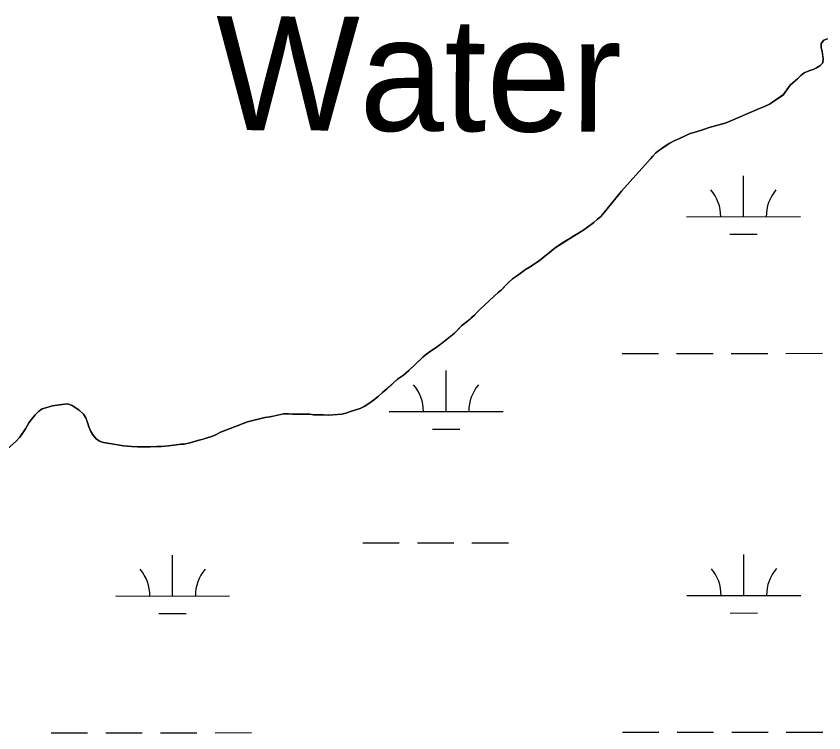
# Model space of a CAD drawing. Extents: x 3297753 to 3335611, y 652252 to 677623.
# Drawn here: x 3328434 to 3329144, y 664574 to 665203 of the extents above; entities that cross this region are included whole.
import ezdxf

# ---------------------------------------------------------------- set-up
doc = ezdxf.new("R2010")
doc.units = 0
for name, color, linetype in [('V-RIVR-IDEN', 7, 'Continuous'), ('V-SITE-VEGE', 7, 'Continuous'), ('V-TOPO-SHOR', 7, 'Continuous'), ('V-WETL-SWMP', 7, 'Continuous')]:
    doc.layers.add(name, color=color, linetype=linetype)

msp = doc.modelspace()

# ---------------------------------------------------------------- linework, layer by layer
at = {"layer": 'V-SITE-VEGE'}
for p, q in [((3329141.63, 665179.4), (3329144.04, 665182.1)), ((3329144.04, 665182.1), (3329147.19, 665183.35)), ((3329141.67, 665175.51), (3329141.63, 665179.4)), ((3329142.43, 665172.59), (3329141.67, 665175.51)), ((3329143.47, 665166.03), (3329142.43, 665172.59)), ((3329140.37, 665159.67), (3329143.02, 665162.38)), ((3329143.02, 665162.38), (3329143.47, 665166.03)), ((3329126.8, 665153.45), (3329131.65, 665155.69)), ((3329131.65, 665155.69), (3329134.56, 665156.45)), ((3329134.56, 665156.45), (3329137.71, 665157.94)), ((3329137.71, 665157.94), (3329140.37, 665159.67)), ((3329116.91, 665144.83), (3329121.01, 665148.28)), ((3329121.01, 665148.28), (3329123.91, 665151.23)), ((3329123.91, 665151.23), (3329126.8, 665153.45)), ((3329108.73, 665134.53), (3329114.5, 665142.62)), ((3329114.5, 665142.62), (3329116.91, 665144.83)), ((3329096.16, 665126.13), (3329108.73, 665134.53)), ((3329091.8, 665123.9), (3329096.16, 665126.13)), ((3329058.36, 665109.69), (3329087.44, 665122.15)), ((3329087.44, 665122.15), (3329091.8, 665123.9)), ((3329038.22, 665103.65), (3329043.31, 665105.41)), ((3329043.31, 665105.41), (3329058.36, 665109.69)), ((3329016.16, 665095.16), (3329022.69, 665098.38)), ((3329022.69, 665098.38), (3329026.57, 665100.13)), ((3329026.57, 665100.13), (3329031.91, 665101.64)), ((3329031.91, 665101.64), (3329038.22, 665103.65)), ((3329001.87, 665087.47), (3329008.65, 665091.67)), ((3329008.65, 665091.67), (3329013.25, 665094.15)), ((3329013.25, 665094.15), (3329016.16, 665095.16)), ((3328993.67, 665080.33), (3328996.56, 665083.28)), ((3328996.56, 665083.28), (3329001.87, 665087.47)), ((3328966.23, 665049.63), (3328991.75, 665077.88)), ((3328991.75, 665077.88), (3328993.67, 665080.33)), ((3328949.88, 665029.27), (3328966.23, 665049.63)), ((3328945.3, 665024.84), (3328947.71, 665027.06)), ((3328947.71, 665027.06), (3328949.88, 665029.27)), ((3328933.22, 665015.72), (3328941.92, 665022.13)), ((3328941.92, 665022.13), (3328945.3, 665024.84)), ((3328920.89, 665008.05), (3328928.63, 665012.75)), ((3328928.63, 665012.75), (3328933.22, 665015.72)), ((3328908.07, 664999.89), (3328920.89, 665008.05)), ((3328902.76, 664995.45), (3328908.07, 664999.89)), ((3328894.31, 664988.8), (3328898.9, 664992.5)), ((3328898.9, 664992.5), (3328902.76, 664995.45)), ((3328885.36, 664982.87), (3328889.47, 664985.34)), ((3328889.47, 664985.34), (3328894.31, 664988.8)), ((3328873.03, 664974.47), (3328877.14, 664977.19)), ((3328877.14, 664977.19), (3328881.98, 664980.65)), ((3328881.98, 664980.65), (3328885.36, 664982.87)), ((3328866.52, 664968.81), (3328870.37, 664972.5)), ((3328870.37, 664972.5), (3328873.03, 664974.47)), ((3328857.84, 664960.45), (3328860.73, 664962.91)), ((3328860.73, 664962.91), (3328866.52, 664968.81)), ((3328841.68, 664945.68), (3328854.46, 664957.25)), ((3328854.46, 664957.25), (3328857.84, 664960.45)), ((3328830.83, 664935.35), (3328837.1, 664940.77)), ((3328837.1, 664940.77), (3328839.51, 664943.23)), ((3328839.51, 664943.23), (3328841.68, 664945.68)), ((3328825.76, 664931.17), (3328830.83, 664935.35)), ((3328819.5, 664924.78), (3328825.76, 664931.17)), ((3328812.25, 664918.86), (3328819.5, 664924.78)), ((3328803.56, 664912.2), (3328812.25, 664918.86)), ((3328791.72, 664903.81), (3328794.13, 664905.78)), ((3328794.13, 664905.78), (3328799.45, 664909.48)), ((3328799.45, 664909.48), (3328803.56, 664912.2)), ((3328779.42, 664892.01), (3328791.72, 664903.81)), ((3328774.83, 664888.07), (3328779.42, 664892.01)), ((3328760.11, 664875.99), (3328769.52, 664884.36)), ((3328769.52, 664884.36), (3328774.83, 664888.07)), ((3328752.39, 664869.34), (3328756.25, 664872.79)), ((3328756.25, 664872.79), (3328760.11, 664875.99)), ((3328474.52, 664862.2), (3328479.62, 664862.73)), ((3328479.62, 664862.73), (3328483.78, 664861.31)), ((3328740.31, 664860.46), (3328744.42, 664863.18)), ((3328744.42, 664863.18), (3328748.53, 664866.14)), ((3328748.53, 664866.14), (3328752.39, 664869.34)), ((3328451, 664853.2), (3328454.14, 664856.15)), ((3328454.14, 664856.15), (3328457.27, 664858.37)), ((3328457.27, 664858.37), (3328466.5, 664861.14)), ((3328466.5, 664861.14), (3328474.52, 664862.2)), ((3328483.78, 664861.31), (3328489.9, 664857.24)), ((3328489.9, 664857.24), (3328493.59, 664853.62)), ((3328724.06, 664854.46), (3328728.19, 664855.96)), ((3328728.19, 664855.96), (3328733.76, 664857.72)), ((3328733.76, 664857.72), (3328736.68, 664858.72)), ((3328736.68, 664858.72), (3328740.31, 664860.46)), ((3328445.71, 664846.09), (3328447.64, 664848.78)), ((3328447.64, 664848.78), (3328451, 664853.2)), ((3328493.59, 664853.62), (3328495.56, 664850.48)), ((3328495.56, 664850.48), (3328497.06, 664846.36)), ((3328641.13, 664847.79), (3328645.75, 664849.06)), ((3328645.75, 664849.06), (3328653.03, 664850.83)), ((3328653.03, 664850.83), (3328657.41, 664851.36)), ((3328657.41, 664851.36), (3328669.31, 664853.92)), ((3328669.31, 664853.92), (3328673.69, 664853.96)), ((3328673.69, 664853.96), (3328677.34, 664853.75)), ((3328677.34, 664853.75), (3328680.99, 664853.79)), ((3328680.99, 664853.79), (3328686.1, 664853.59)), ((3328686.1, 664853.59), (3328692.43, 664853.66)), ((3328692.43, 664853.66), (3328695.6, 664853.2)), ((3328695.6, 664853.2), (3328699.25, 664852.99)), ((3328699.25, 664852.99), (3328704.36, 664853.05)), ((3328704.36, 664853.05), (3328708.5, 664852.85)), ((3328708.5, 664852.85), (3328720.42, 664853.69)), ((3328720.42, 664853.69), (3328724.06, 664854.46)), ((3328442.6, 664840.95), (3328445.71, 664846.09)), ((3328497.06, 664846.36), (3328498.32, 664842.47)), ((3328498.32, 664842.47), (3328500.06, 664838.6)), ((3328613.97, 664837.79), (3328628.52, 664843.53)), ((3328628.52, 664843.53), (3328637.73, 664847.03)), ((3328637.73, 664847.03), (3328641.13, 664847.79)), ((3328437.81, 664833.6), (3328442.6, 664840.95)), ((3328500.06, 664838.6), (3328502.04, 664835.21)), ((3328502.04, 664835.21), (3328504.75, 664832.08)), ((3328605.98, 664834.06), (3328609.86, 664835.55)), ((3328609.86, 664835.55), (3328613.97, 664837.79)), ((3328434.44, 664829.91), (3328437.81, 664833.6)), ((3328504.75, 664832.08), (3328507.69, 664829.91)), ((3328507.69, 664829.91), (3328511.11, 664828.73)), ((3328511.11, 664828.73), (3328516.48, 664827.81)), ((3328516.48, 664827.81), (3328520.13, 664827.36)), ((3328520.13, 664827.36), (3328528.67, 664825.74)), ((3328575.39, 664826.69), (3328579.03, 664827.22)), ((3328579.03, 664827.22), (3328582.19, 664827.49)), ((3328582.19, 664827.49), (3328587.05, 664828.51)), ((3328587.05, 664828.51), (3328590.21, 664829.52)), ((3328590.21, 664829.52), (3328601.37, 664832.55)), ((3328601.37, 664832.55), (3328605.98, 664834.06)), ((3328528.67, 664825.74), (3328535.73, 664825.33)), ((3328535.73, 664825.33), (3328541.09, 664824.89)), ((3328541.09, 664824.89), (3328552.04, 664825)), ((3328552.04, 664825), (3328558.12, 664825.3)), ((3328558.12, 664825.3), (3328562.01, 664825.34)), ((3328562.01, 664825.34), (3328568.34, 664825.89)), ((3328568.34, 664825.89), (3328575.39, 664826.69))]:
    msp.add_line(p, q, dxfattribs=at)
at = {"layer": 'V-TOPO-SHOR'}
for points in [[(3329147.19, 665183.35), (3329144.04, 665182.1), (3329141.63, 665179.4), (3329141.67, 665175.51), (3329142.43, 665172.59), (3329142.95, 665169.19), (3329143.47, 665166.03), (3329143.02, 665162.38), (3329140.37, 665159.67), (3329137.71, 665157.94), (3329134.56, 665156.45), (3329131.65, 665155.69), (3329126.8, 665153.45), (3329123.9, 665151.23), (3329121.01, 665148.28), (3329116.91, 665144.83), (3329114.5, 665142.62), (3329108.73, 665134.53), (3329098.82, 665127.86), (3329096.16, 665126.13), (3329091.8, 665123.9), (3329087.44, 665122.15), (3329058.36, 665109.69), (3329043.31, 665105.41), (3329038.22, 665103.65), (3329031.91, 665101.64), (3329026.57, 665100.13), (3329022.69, 665098.38), (3329016.16, 665095.16), (3329013.25, 665094.15), (3329008.65, 665091.67), (3329005.74, 665089.94), (3329001.87, 665087.47), (3328996.56, 665083.28), (3328993.67, 665080.33), (3328991.75, 665077.88), (3328966.23, 665049.63), (3328949.88, 665029.27), (3328947.71, 665027.06), (3328945.3, 665024.84), (3328941.92, 665022.13), (3328938.3, 665019.42), (3328933.22, 665015.72), (3328928.63, 665012.75), (3328925, 665010.52), (3328920.89, 665008.05), (3328917.5, 665005.82), (3328911.94, 665002.36), (3328908.07, 664999.89), (3328905.17, 664997.43), (3328902.76, 664995.45), (3328898.9, 664992.5), (3328894.31, 664988.8), (3328889.47, 664985.34), (3328885.36, 664982.87), (3328881.98, 664980.65), (3328877.14, 664977.19), (3328873.03, 664974.47), (3328870.37, 664972.5), (3328866.52, 664968.81), (3328863.87, 664966.1), (3328860.73, 664962.91), (3328857.84, 664960.45), (3328854.46, 664957.25), (3328850.12, 664953.31), (3328845.54, 664949.13), (3328841.68, 664945.68), (3328839.51, 664943.23), (3328837.1, 664940.77), (3328834.45, 664938.55), (3328830.83, 664935.35), (3328825.76, 664931.17), (3328822.15, 664927.48), (3328819.5, 664924.78), (3328816.12, 664922.06), (3328812.25, 664918.86), (3328809.12, 664916.4), (3328803.56, 664912.2), (3328799.45, 664909.48), (3328794.13, 664905.78), (3328791.72, 664903.81), (3328783.76, 664896.19), (3328779.42, 664892.01), (3328774.83, 664888.07), (3328769.52, 664884.36), (3328765.9, 664881.16), (3328763.49, 664878.95), (3328760.11, 664875.99), (3328756.25, 664872.79), (3328752.39, 664869.34), (3328748.53, 664866.14), (3328744.42, 664863.18), (3328740.31, 664860.46), (3328736.68, 664858.72), (3328733.76, 664857.72), (3328728.18, 664855.96), (3328724.06, 664854.46)], [(3328724.06, 664854.46), (3328720.42, 664853.69), (3328717.01, 664853.42), (3328713.12, 664853.13), (3328708.5, 664852.84), (3328704.36, 664853.05), (3328699.25, 664852.99), (3328695.6, 664853.2), (3328692.43, 664853.66), (3328686.1, 664853.59), (3328680.99, 664853.79), (3328677.34, 664853.75), (3328673.69, 664853.96), (3328669.31, 664853.92), (3328662.02, 664852.38), (3328657.41, 664851.36), (3328653.03, 664850.83), (3328645.75, 664849.06), (3328641.13, 664847.79), (3328637.73, 664847.03), (3328634.58, 664845.78), (3328628.52, 664843.53), (3328613.97, 664837.79), (3328609.86, 664835.55), (3328605.98, 664834.06), (3328601.37, 664832.55), (3328597.73, 664831.54), (3328594.82, 664830.78), (3328590.2, 664829.52), (3328587.05, 664828.51), (3328582.19, 664827.49), (3328579.03, 664827.22), (3328575.39, 664826.69), (3328568.34, 664825.89), (3328562.01, 664825.34), (3328558.12, 664825.3), (3328552.04, 664825), (3328546.2, 664824.94), (3328541.09, 664824.89), (3328535.73, 664825.33), (3328528.67, 664825.74), (3328523.55, 664826.66), (3328520.13, 664827.36), (3328516.48, 664827.81), (3328511.11, 664828.73), (3328507.69, 664829.91), (3328504.75, 664832.08), (3328502.04, 664835.21), (3328500.06, 664838.6), (3328498.32, 664842.47), (3328497.06, 664846.36), (3328495.56, 664850.48), (3328493.58, 664853.62), (3328489.9, 664857.24), (3328483.77, 664861.31), (3328479.62, 664862.73), (3328474.52, 664862.2), (3328466.5, 664861.14), (3328463.34, 664860.14), (3328457.27, 664858.37), (3328454.13, 664856.15), (3328451, 664853.2), (3328447.64, 664848.78), (3328445.71, 664846.09), (3328442.6, 664840.95), (3328439.72, 664836.54), (3328437.81, 664833.6), (3328434.44, 664829.91)]]:
    msp.add_lwpolyline(points, dxfattribs=at)
at = {"layer": 'V-WETL-SWMP'}
for p, q in [((3329141.63, 665179.4), (3329144.04, 665182.1)), ((3329144.04, 665182.1), (3329147.19, 665183.35)), ((3329141.67, 665175.5), (3329141.63, 665179.4)), ((3329142.43, 665172.59), (3329141.67, 665175.5)), ((3329143.47, 665166.03), (3329142.43, 665172.59)), ((3329140.37, 665159.67), (3329143.02, 665162.37)), ((3329143.02, 665162.37), (3329143.47, 665166.03)), ((3329126.8, 665153.45), (3329131.65, 665155.69)), ((3329131.65, 665155.69), (3329134.56, 665156.45)), ((3329134.56, 665156.45), (3329137.71, 665157.94)), ((3329137.71, 665157.94), (3329140.37, 665159.67)), ((3329116.91, 665144.83), (3329121.01, 665148.28)), ((3329121.01, 665148.28), (3329123.9, 665151.23)), ((3329123.9, 665151.23), (3329126.8, 665153.45)), ((3329108.74, 665134.53), (3329114.5, 665142.62)), ((3329114.5, 665142.62), (3329116.91, 665144.83)), ((3329096.16, 665126.13), (3329108.74, 665134.53)), ((3329091.8, 665123.9), (3329096.16, 665126.13)), ((3329058.36, 665109.69), (3329087.44, 665122.15)), ((3329087.44, 665122.15), (3329091.8, 665123.9)), ((3329038.22, 665103.65), (3329043.31, 665105.4)), ((3329043.31, 665105.4), (3329058.36, 665109.69)), ((3329016.16, 665095.15), (3329022.69, 665098.38)), ((3329022.69, 665098.38), (3329026.57, 665100.12)), ((3329026.57, 665100.12), (3329031.91, 665101.64)), ((3329031.91, 665101.64), (3329038.22, 665103.65)), ((3329001.87, 665087.47), (3329008.64, 665091.67)), ((3329008.64, 665091.67), (3329013.24, 665094.15)), ((3329013.24, 665094.15), (3329016.16, 665095.15)), ((3328993.67, 665080.33), (3328996.56, 665083.28)), ((3328996.56, 665083.28), (3329001.87, 665087.47)), ((3328966.23, 665049.63), (3328991.75, 665077.87)), ((3328991.75, 665077.87), (3328993.67, 665080.33)), ((3329073.45, 665027.15), (3329073.41, 665063.15)), ((3328949.88, 665029.27), (3328966.23, 665049.63)), ((3328945.3, 665024.84), (3328947.71, 665027.05)), ((3328947.71, 665027.05), (3328949.88, 665029.27)), ((3329023.45, 665027.1), (3329123.45, 665027.2)), ((3328933.22, 665015.71), (3328941.92, 665022.13)), ((3328941.92, 665022.13), (3328945.3, 665024.84)), ((3328920.89, 665008.05), (3328928.63, 665012.75)), ((3328928.63, 665012.75), (3328933.22, 665015.71)), ((3329061.46, 665011.71), (3329085.46, 665011.73)), ((3328908.07, 664999.89), (3328920.89, 665008.05)), ((3328902.76, 664995.45), (3328908.07, 664999.89)), ((3328894.31, 664988.8), (3328898.89, 664992.49)), ((3328898.89, 664992.49), (3328902.76, 664995.45)), ((3328885.36, 664982.87), (3328889.47, 664985.34)), ((3328889.47, 664985.34), (3328894.31, 664988.8)), ((3328873.03, 664974.47), (3328877.14, 664977.19)), ((3328877.14, 664977.19), (3328881.98, 664980.64)), ((3328881.98, 664980.64), (3328885.36, 664982.87)), ((3328866.52, 664968.81), (3328870.37, 664972.5)), ((3328870.37, 664972.5), (3328873.03, 664974.47)), ((3328857.84, 664960.44), (3328860.73, 664962.91)), ((3328860.73, 664962.91), (3328866.52, 664968.81)), ((3328841.68, 664945.68), (3328854.46, 664957.25)), ((3328854.46, 664957.25), (3328857.84, 664960.44)), ((3328830.83, 664935.35), (3328837.1, 664940.77)), ((3328837.1, 664940.77), (3328839.51, 664943.23)), ((3328839.51, 664943.23), (3328841.68, 664945.68)), ((3328825.76, 664931.16), (3328830.83, 664935.35)), ((3328819.5, 664924.77), (3328825.76, 664931.16)), ((3328812.25, 664918.86), (3328819.5, 664924.77)), ((3328803.56, 664912.2), (3328812.25, 664918.86)), ((3328791.72, 664903.81), (3328794.13, 664905.78)), ((3328794.13, 664905.78), (3328799.45, 664909.48)), ((3328799.45, 664909.48), (3328803.56, 664912.2)), ((3328966.73, 664906.97), (3328998.73, 664907)), ((3329014.73, 664907.02), (3329046.73, 664907.05)), ((3329062.73, 664907.07), (3329094.73, 664907.1)), ((3329110.73, 664907.12), (3329142.73, 664907.15)), ((3328779.42, 664892), (3328791.72, 664903.81)), ((3328774.84, 664888.06), (3328779.42, 664892)), ((3328812.19, 664856.07), (3328812.15, 664892.07)), ((3328760.11, 664875.99), (3328769.52, 664884.36)), ((3328769.52, 664884.36), (3328774.84, 664888.06)), ((3328752.39, 664869.34), (3328756.25, 664872.79)), ((3328756.25, 664872.79), (3328760.11, 664875.99)), ((3328474.52, 664862.19), (3328479.62, 664862.73)), ((3328479.62, 664862.73), (3328483.77, 664861.31)), ((3328740.31, 664860.46), (3328744.42, 664863.18)), ((3328744.42, 664863.18), (3328748.53, 664866.14)), ((3328748.53, 664866.14), (3328752.39, 664869.34)), ((3328451, 664853.2), (3328454.13, 664856.15)), ((3328454.13, 664856.15), (3328457.27, 664858.37)), ((3328457.27, 664858.37), (3328466.49, 664861.14)), ((3328466.49, 664861.14), (3328474.52, 664862.19)), ((3328483.77, 664861.31), (3328489.9, 664857.23)), ((3328489.9, 664857.23), (3328493.58, 664853.62)), ((3328724.06, 664854.46), (3328728.18, 664855.96)), ((3328728.18, 664855.96), (3328733.76, 664857.72)), ((3328733.76, 664857.72), (3328736.67, 664858.72)), ((3328736.67, 664858.72), (3328740.31, 664860.46)), ((3328762.19, 664856.02), (3328862.19, 664856.12)), ((3328445.71, 664846.09), (3328447.63, 664848.78)), ((3328447.63, 664848.78), (3328451, 664853.2)), ((3328493.58, 664853.62), (3328495.56, 664850.48)), ((3328495.56, 664850.48), (3328497.06, 664846.35)), ((3328641.13, 664847.79), (3328645.74, 664849.05)), ((3328645.74, 664849.05), (3328653.03, 664850.83)), ((3328653.03, 664850.83), (3328657.4, 664851.36)), ((3328657.4, 664851.36), (3328669.3, 664853.91)), ((3328669.3, 664853.91), (3328673.68, 664853.96)), ((3328673.68, 664853.96), (3328677.34, 664853.75)), ((3328677.34, 664853.75), (3328680.99, 664853.78)), ((3328680.99, 664853.78), (3328686.1, 664853.59)), ((3328686.1, 664853.59), (3328692.43, 664853.66)), ((3328692.43, 664853.66), (3328695.6, 664853.2)), ((3328695.6, 664853.2), (3328699.25, 664852.99)), ((3328699.25, 664852.99), (3328704.36, 664853.04)), ((3328704.36, 664853.04), (3328708.5, 664852.84)), ((3328708.5, 664852.84), (3328720.42, 664853.69)), ((3328720.42, 664853.69), (3328724.06, 664854.46)), ((3328442.6, 664840.94), (3328445.71, 664846.09)), ((3328497.06, 664846.35), (3328498.32, 664842.47)), ((3328498.32, 664842.47), (3328500.06, 664838.6)), ((3328613.97, 664837.78), (3328628.52, 664843.53)), ((3328628.52, 664843.53), (3328637.73, 664847.03)), ((3328637.73, 664847.03), (3328641.13, 664847.79)), ((3328437.81, 664833.59), (3328442.6, 664840.94)), ((3328500.06, 664838.6), (3328502.04, 664835.21)), ((3328502.04, 664835.21), (3328504.75, 664832.07)), ((3328605.98, 664834.05), (3328609.86, 664835.55)), ((3328609.86, 664835.55), (3328613.97, 664837.78)), ((3328800.2, 664840.63), (3328824.2, 664840.65)), ((3328426.71, 664823.26), (3328434.44, 664829.91)), ((3328434.44, 664829.91), (3328437.81, 664833.59)), ((3328504.75, 664832.07), (3328507.69, 664829.91)), ((3328507.69, 664829.91), (3328511.11, 664828.73)), ((3328511.11, 664828.73), (3328516.48, 664827.81)), ((3328516.48, 664827.81), (3328520.13, 664827.36)), ((3328520.13, 664827.36), (3328528.67, 664825.74)), ((3328575.39, 664826.69), (3328579.03, 664827.21)), ((3328579.03, 664827.21), (3328582.19, 664827.49)), ((3328582.19, 664827.49), (3328587.05, 664828.51)), ((3328587.05, 664828.51), (3328590.2, 664829.52)), ((3328590.2, 664829.52), (3328601.37, 664832.55)), ((3328601.37, 664832.55), (3328605.98, 664834.05)), ((3328528.67, 664825.74), (3328535.73, 664825.32)), ((3328535.73, 664825.32), (3328541.09, 664824.89)), ((3328541.09, 664824.89), (3328552.04, 664825)), ((3328552.04, 664825), (3328558.12, 664825.3)), ((3328558.12, 664825.3), (3328562.01, 664825.34)), ((3328562.01, 664825.34), (3328568.34, 664825.89)), ((3328568.34, 664825.89), (3328575.39, 664826.69)), ((3328738.9, 664740.56), (3328770.9, 664740.6)), ((3328786.9, 664740.61), (3328818.9, 664740.65)), ((3328834.9, 664740.66), (3328866.9, 664740.69)), ((3328571.88, 664693.96), (3328571.84, 664729.96)), ((3329073.79, 664694.47), (3329073.75, 664730.47)), ((3328521.88, 664693.91), (3328621.88, 664694.01)), ((3329023.79, 664694.42), (3329123.79, 664694.53)), ((3328559.89, 664678.52), (3328583.89, 664678.55)), ((3329061.8, 664679.03), (3329085.8, 664679.06)), ((3328465.16, 664573.78), (3328497.16, 664573.82)), ((3328513.16, 664573.83), (3328545.16, 664573.87)), ((3328561.16, 664573.88), (3328593.16, 664573.91)), ((3328609.16, 664573.93), (3328641.16, 664573.96)), ((3328967.07, 664574.3), (3328999.07, 664574.33)), ((3329015.07, 664574.34), (3329047.07, 664574.38)), ((3329063.07, 664574.39), (3329095.06, 664574.43)), ((3329111.06, 664574.44), (3329143.06, 664574.47))]:
    msp.add_line(p, q, dxfattribs=at)
for centre, start, end in [((3329018.2, 665027.57), 359.28648, 40.83014), ((3329128.69, 665027.68), 139.28648, 180.83014), ((3328756.94, 664856.49), 359.28648, 40.83014), ((3328867.43, 664856.6), 139.28648, 180.83014), ((3328516.64, 664694.38), 359.28648, 40.83014), ((3328627.12, 664694.5), 139.28648, 180.83014), ((3329018.54, 664694.89), 359.28648, 40.83014), ((3329129.03, 664695.01), 139.28648, 180.83014)]:
    msp.add_arc(centre, 35.25, start, end, dxfattribs=at)

# ---------------------------------------------------------------- texts
at = {"layer": 'V-RIVR-IDEN'}
msp.add_text('Water', height=100, rotation=359.72437, dxfattribs=at).set_placement((3328609.7, 665103.31))

doc.saveas('drawing.dxf')
